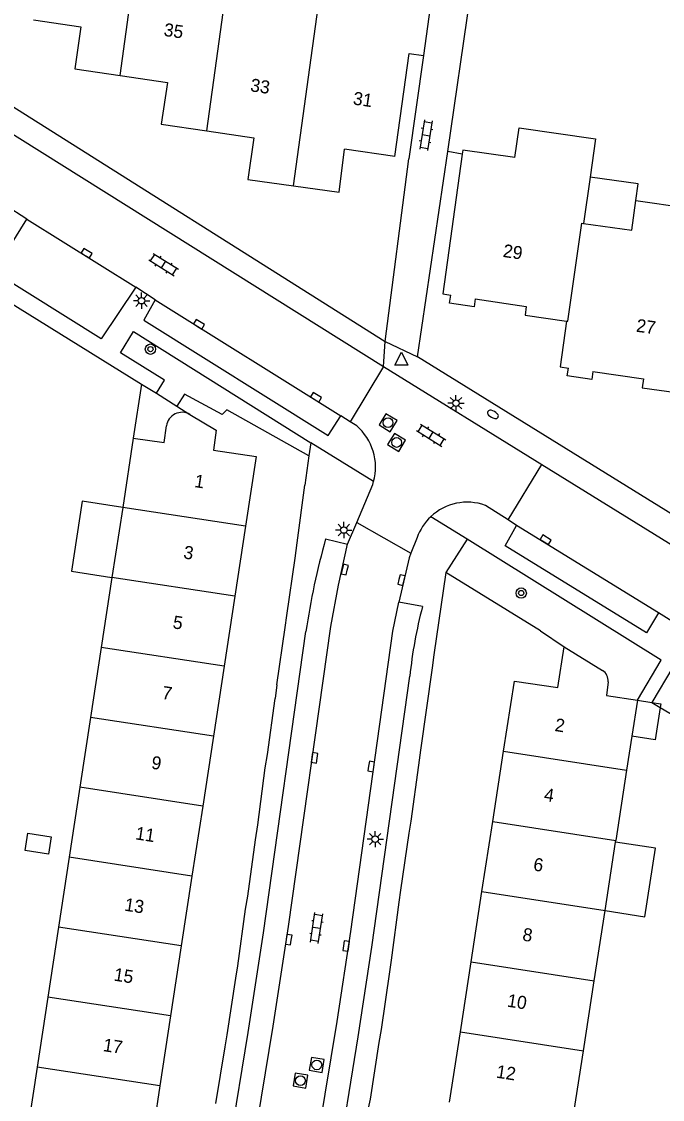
# Model space of a CAD drawing. Extents: x 128000 to 131008, y 398996 to 402500.
# Drawn here: x 128413.6 to 128462.9, y 400217.7 to 400300.6 of the extents above; entities that cross this region are included whole.
import ezdxf

# ---------------------------------------------------------------- set-up
doc = ezdxf.new("R2010")
doc.units = 0
for name, color, linetype in [('gg-afsc-erfafscheiding', 7, 'Continuous'), ('gg-afsc-hekwerk', 7, 'Continuous'), ('gg-afsc-muur', 7, 'Continuous'), ('gg-anno-huisnummerreeks BGT', 7, 'Continuous'), ('gg-bbg-gedigitaliseerde bebouwing', 7, 'Continuous'), ('gg-bbg-hoofdgebouw', 7, 'Continuous'), ('gg-bbg-luifel en loopbrug', 7, 'Continuous'), ('gg-bbg-tussenscheiding', 7, 'Continuous'), ('gg-knt-verharding', 7, 'Continuous'), ('gg-knt-verharding nz', 7, 'Continuous'), ('gt-grn-weggrens', 7, 'Continuous'), ('gt-symb-boom', 7, 'Continuous'), ('gt-symb-brandkraan', 7, 'Continuous'), ('gt-symb-klinker verharding', 7, 'Continuous'), ('gt-symb-kolk', 7, 'Continuous'), ('gt-symb-lichtmast', 7, 'Continuous'), ('gt-symb-rioolschacht', 7, 'Continuous'), ('gt-symb-waterafsluiter', 7, 'Continuous')]:
    doc.layers.add(name, color=color, linetype=linetype)

# ---------------------------------------------------------------- blocks, each defined once
blk = doc.blocks.new('gt0-LMAST')
at = {"layer": 'gt-symb-lichtmast'}
for p, q in [((-0.182, 0.173), (-0.447, 0.438)), ((-0.005, 0.246), (-0.005, 0.621)), ((0.172, 0.173), (0.437, 0.438)), ((-0.255, -0.004), (-0.63, -0.004)), ((-0.182, -0.181), (-0.447, -0.446)), ((-0.005, -0.254), (-0.005, -0.629)), ((0.437, -0.446), (0.172, -0.181)), ((0.245, -0.004), (0.62, -0.004))]:
    blk.add_line(p, q, dxfattribs=at)
blk.add_circle((-0.005, -0.004), 0.25, dxfattribs=at)
blk = doc.blocks.new('gt0-KOLK')
at = {"layer": 'gt-symb-kolk'}
blk.add_lwpolyline([(0, 0), (0.375, 0), (0.375, 0.4), (-0.375, 0.4), (-0.375, 0), (0, 0)], dxfattribs=at)
blk = doc.blocks.new('gt0-RS')
at = {"layer": 'gt-symb-rioolschacht'}
blk.add_lwpolyline([(-0.5, -0.5), (0.5, -0.5), (0.5, 0.5), (-0.5, 0.5)], close=True, dxfattribs=at)
blk.add_circle((0, 0), 0.375, dxfattribs=at)
blk = doc.blocks.new('gt0-KL1')
at = {"layer": 'gt-symb-klinker verharding'}
for p, q in [((-1.15, 0.3), (1.15, 0.3)), ((-1, -0.3), (-1, 0.3)), ((-0.5, 0.3), (-0.5, 0.45)), ((0, -0.3), (0, 0.3)), ((0.5, 0.3), (0.5, 0.45)), ((1, -0.3), (1, 0.3)), ((-1.15, -0.3), (1.15, -0.3)), ((-0.5, -0.45), (-0.5, -0.3)), ((0.5, -0.45), (0.5, -0.3))]:
    blk.add_line(p, q, dxfattribs=at)
blk = doc.blocks.new('gt0-WAFSL')
at = {"layer": 'gt-symb-waterafsluiter'}
for p, q in [((-0.5, -0.333), (0, 0.667)), ((0, 0.667), (0.5, -0.333)), ((0.5, -0.333), (-0.5, -0.333))]:
    blk.add_line(p, q, dxfattribs=at)
blk = doc.blocks.new('gt0-BOOM')
at = {"layer": 'gt-symb-boom'}
for radius in [0.4, 0.2]:
    blk.add_circle((0, 0), radius, dxfattribs=at)
blk = doc.blocks.new('gt0-BR')
at = {"layer": 'gt-symb-brandkraan'}
for centre, radius, start, end in [((-0.244, 0), 0.206, 107.56694, 252.43307), ((0.599, -2.664), 3, 106.89205, 107.56694), ((0, -0.691), 0.938, 73.10799, 106.89205), ((-0.599, -2.664), 3, 72.43309, 73.10799), ((0.244, 0), 0.206, 287.56695, 72.43309), ((0.599, 2.664), 3, 252.43307, 253.10797), ((0, 0.691), 0.938, 253.10797, 286.89206), ((-0.599, 2.664), 3, 286.89206, 287.56695)]:
    blk.add_arc(centre, radius, start, end, dxfattribs=at)

msp = doc.modelspace()

# ---------------------------------------------------------------- linework, layer by layer
at = {"layer": 'gg-afsc-erfafscheiding'}
for p, q in [((128423.946, 400272.03), (128425.517, 400271.035)), ((128425.517, 400271.035), (128426.517, 400270.402))]:
    msp.add_line(p, q, dxfattribs=at)
at = {"layer": 'gg-afsc-hekwerk'}
for p, q in [((128446.374, 400290.622), (128448.83, 400307.434)), ((128447.485, 400290.417), (128446.374, 400290.622))]:
    msp.add_line(p, q, dxfattribs=at)
at = {"layer": 'gg-afsc-muur'}
for p, q in [((128411.722, 400279.576), (128422.799, 400272.738)), ((128422.799, 400272.738), (128422.16, 400268.565)), ((128434.77, 400260.505), (128435.371, 400264.943)), ((128433.978, 400254.935), (128434.623, 400259.337)), ((128446.222, 400258.24), (128445.305, 400251.897)), ((128453.52, 400253.74), (128446.222, 400258.24)), ((128433.218, 400249.588), (128433.861, 400253.992)), ((128445.165, 400250.895), (128444.274, 400244.574)), ((128432.484, 400244.23), (128433.091, 400248.55)), ((128462.086, 400248.245), (128462.736, 400247.856)), ((128462.736, 400247.856), (128471.306, 400242.733)), ((128444.11, 400243.422), (128443.54, 400239.107)), ((128431.745, 400238.811), (128432.305, 400243.196)), ((128430.99, 400233.338), (128431.572, 400237.671)), ((128443.365, 400238.174), (128442.738, 400233.793)), ((128442.6, 400232.87), (128442.03, 400228.411)), ((128430.209, 400227.962), (128430.81, 400232.337)), ((128429.395, 400222.664), (128430.061, 400227.013)), ((128441.882, 400227.504), (128441.242, 400223.077)), ((128441.077, 400222.073), (128440.392, 400217.714)), ((128428.529, 400217.368), (128429.231, 400221.738))]:
    msp.add_line(p, q, dxfattribs=at)
at = {"layer": 'gg-bbg-gedigitaliseerde bebouwing'}
for p, q in [((128457.338, 400288.652), (128456.835, 400285.095)), ((128460.864, 400286.849), (128466.761, 400286.017)), ((128460.98, 400248.411), (128460.552, 400245.633)), ((128460.552, 400245.633), (128460.149, 400243.021)), ((128460.149, 400243.021), (128459.316, 400237.623)), ((128459.295, 400237.489), (128459.316, 400237.623)), ((128458.484, 400232.225), (128459.295, 400237.489)), ((128457.651, 400226.827), (128458.484, 400232.225)), ((128456.819, 400221.429), (128457.651, 400226.827)), ((128455.986, 400216.03), (128456.819, 400221.429))]:
    msp.add_line(p, q, dxfattribs=at)
for points in [[(128451.528, 400290.161), (128451.862, 400292.439), (128457.756, 400291.607), (128457.338, 400288.652)], [(128456.835, 400285.095), (128460.544, 400284.572), (128460.864, 400286.849)]]:
    msp.add_lwpolyline(points, dxfattribs=at)
at = {"layer": 'gg-bbg-hoofdgebouw'}
for p, q in [((128445.208, 400303.056), (128444.497, 400298.007)), ((128442.289, 400290.236), (128438.425, 400290.806)), ((128422.16, 400268.565), (128421.345, 400263.238)), ((128431.623, 400267.172), (128430.799, 400261.79)), ((128421.345, 400263.238), (128420.521, 400257.856)), ((128430.799, 400261.79), (128429.975, 400256.408)), ((128420.521, 400257.856), (128419.698, 400252.474)), ((128429.975, 400256.408), (128429.151, 400251.026)), ((128419.698, 400252.474), (128418.874, 400247.091)), ((128455.33, 400252.521), (128458.3, 400250.7)), ((128429.151, 400251.026), (128428.327, 400245.644)), ((128418.874, 400247.091), (128418.05, 400241.709)), ((128428.327, 400245.644), (128427.503, 400240.262)), ((128449.844, 400239.084), (128450.677, 400244.482)), ((128418.05, 400241.709), (128417.227, 400236.327)), ((128427.503, 400240.262), (128426.679, 400234.88)), ((128449.01, 400233.686), (128449.844, 400239.084)), ((128417.227, 400236.327), (128416.403, 400230.945)), ((128426.679, 400234.88), (128425.855, 400229.498)), ((128448.177, 400228.288), (128449.01, 400233.686)), ((128416.403, 400230.945), (128415.579, 400225.563)), ((128425.855, 400229.498), (128425.031, 400224.116)), ((128447.344, 400222.89), (128448.177, 400228.288)), ((128415.579, 400225.563), (128414.756, 400220.181)), ((128425.031, 400224.116), (128424.207, 400218.734)), ((128446.511, 400217.492), (128447.344, 400222.89)), ((128414.756, 400220.181), (128413.932, 400214.799)), ((128424.207, 400218.734), (128423.383, 400213.352))]:
    msp.add_line(p, q, dxfattribs=at)
for points in [[(128414.472, 400300.75), (128418.123, 400300.213), (128417.65, 400296.998), (128421.153, 400296.483)], [(128442.289, 400290.236), (128443.399, 400298.166), (128444.497, 400298.007)], [(128421.153, 400296.483), (128424.783, 400295.949), (128424.31, 400292.734), (128427.811, 400292.219)], [(128427.811, 400292.219), (128431.443, 400291.685), (128430.971, 400288.475), (128434.487, 400287.993)], [(128434.487, 400287.993), (128438.005, 400287.511), (128438.425, 400290.806)], [(128451.528, 400290.161), (128447.527, 400290.72), (128447.485, 400290.417)], [(128447.485, 400290.417), (128445.984, 400279.667), (128446.607, 400279.575)], [(128448.487, 400279.296), (128448.396, 400278.683), (128446.516, 400278.961), (128446.607, 400279.575)], [(128448.487, 400279.296), (128452.425, 400278.713), (128452.334, 400278.031), (128455.52, 400277.576)], [(128455.52, 400277.576), (128455.039, 400274.057), (128455.663, 400273.969)], [(128457.544, 400273.702), (128457.457, 400273.088), (128455.576, 400273.355), (128455.663, 400273.969)], [(128457.544, 400273.702), (128461.446, 400273.149), (128461.353, 400272.45), (128464.531, 400271.996)], [(128426.517, 400270.402), (128428.547, 400269.179), (128428.334, 400267.65), (128431.623, 400267.172)], [(128422.16, 400268.565), (128424.539, 400268.248), (128424.708, 400269.516)], [(128450.677, 400244.482), (128451.51, 400249.88), (128454.86, 400249.38), (128455.33, 400252.521)], [(128458.72, 400249.83), (128458.6, 400248.76), (128460.98, 400248.411)]]:
    msp.add_lwpolyline(points, dxfattribs=at)
for centre, radius, start, end in [((128425.917, 400269.338), 1.222, 60.5681, 171.62066), ((128457.776, 400249.911), 0.947, 355.11699, 56.42167)]:
    msp.add_arc(centre, radius, start, end, dxfattribs=at)
at = {"layer": 'gg-bbg-luifel en loopbrug'}
msp.add_line((128460.98, 400248.411), (128462.086, 400248.245), dxfattribs=at)
for points in [[(128460.864, 400286.849), (128461.043, 400288.136), (128457.338, 400288.652)], [(128421.345, 400263.238), (128418.236, 400263.714), (128417.412, 400258.332), (128420.521, 400257.856)], [(128462.736, 400247.856), (128462.35, 400245.356), (128460.552, 400245.633)], [(128462.086, 400248.245), (128462.78, 400248.141), (128462.736, 400247.856)], [(128414.04, 400238.168), (128415.843, 400237.892), (128415.64, 400236.57), (128413.837, 400236.846), (128414.04, 400238.168)], [(128458.484, 400232.225), (128461.554, 400231.752), (128462.366, 400237.016), (128459.295, 400237.489)]]:
    msp.add_lwpolyline(points, dxfattribs=at)
at = {"layer": 'gg-bbg-tussenscheiding'}
for p, q in [((128421.153, 400296.483), (128422.797, 400308.493)), ((128434.487, 400287.993), (128436.757, 400304.246)), ((128430.799, 400261.79), (128421.345, 400263.238)), ((128429.975, 400256.408), (128420.521, 400257.856)), ((128429.151, 400251.026), (128419.698, 400252.474)), ((128428.327, 400245.644), (128418.874, 400247.091)), ((128450.677, 400244.482), (128460.149, 400243.021)), ((128427.503, 400240.262), (128418.05, 400241.709)), ((128449.844, 400239.084), (128459.316, 400237.623)), ((128426.679, 400234.88), (128417.227, 400236.327)), ((128449.01, 400233.686), (128458.484, 400232.225)), ((128425.855, 400229.498), (128416.403, 400230.945)), ((128448.177, 400228.288), (128457.651, 400226.827)), ((128425.031, 400224.116), (128415.579, 400225.563)), ((128447.344, 400222.89), (128456.819, 400221.429)), ((128424.207, 400218.734), (128414.756, 400220.181))]:
    msp.add_line(p, q, dxfattribs=at)
for points in [[(128427.811, 400292.219), (128429.613, 400305.251), (128430.199, 400305.169)], [(128455.52, 400277.576), (128455.625, 400277.574), (128456.702, 400285.114), (128456.835, 400285.095)]]:
    msp.add_lwpolyline(points, dxfattribs=at)
at = {"layer": 'gg-knt-verharding'}
for p, q in [((128385.703, 400311.191), (128441.543, 400276.021)), ((128391.845, 400305.115), (128441.437, 400274.084)), ((128444.497, 400298.007), (128443.381, 400290.075)), ((128444.055, 400274.825), (128446.374, 400290.622)), ((128441.543, 400276.021), (128443.381, 400290.075)), ((128413.963, 400285.429), (128412.291, 400286.498)), ((128423.856, 400279.215), (128422.344, 400280.183)), ((128441.437, 400274.084), (128438.863, 400269.836)), ((128441.437, 400274.084), (128453.625, 400266.541)), ((128500.479, 400239.932), (128444.055, 400274.825)), ((128422.799, 400272.738), (128423.946, 400272.03)), ((128438.863, 400269.836), (128438.154, 400270.282)), ((128439.362, 400269.522), (128438.863, 400269.836)), ((128435.825, 400268.208), (128435.687, 400267.218)), ((128435.687, 400267.218), (128435.371, 400264.943)), ((128451.017, 400262.281), (128453.625, 400266.541)), ((128453.625, 400266.541), (128500.692, 400237.409)), ((128451.017, 400262.281), (128449.27, 400263.399)), ((128438.664, 400260.416), (128439.364, 400262.075)), ((128439.364, 400262.075), (128443.54, 400259.713)), ((128451.674, 400261.861), (128451.017, 400262.281)), ((128436.966, 400260.822), (128438.664, 400260.416)), ((128444.016, 400260.923), (128443.54, 400259.713)), ((128447.879, 400260.789), (128446.222, 400258.24)), ((128434.623, 400259.337), (128434.77, 400260.505)), ((128444.432, 400255.611), (128442.6, 400255.961)), ((128465.036, 400253.619), (128462.609, 400255.135)), ((128433.861, 400253.992), (128433.978, 400254.935)), ((128453.52, 400253.74), (128455.33, 400252.521)), ((128445.305, 400251.897), (128445.165, 400250.895)), ((128433.218, 400249.588), (128433.091, 400248.55)), ((128432.305, 400243.196), (128432.484, 400244.23)), ((128444.274, 400244.574), (128444.11, 400243.422)), ((128431.572, 400237.671), (128431.745, 400238.811)), ((128443.54, 400239.107), (128443.365, 400238.174)), ((128442.738, 400233.793), (128442.6, 400232.87)), ((128430.81, 400232.337), (128430.99, 400233.338)), ((128430.061, 400227.013), (128430.209, 400227.962)), ((128442.03, 400228.411), (128441.882, 400227.504)), ((128429.231, 400221.738), (128429.395, 400222.664)), ((128441.242, 400223.077), (128441.077, 400222.073)), ((128440.392, 400217.714), (128440.192, 400216.783))]:
    msp.add_line(p, q, dxfattribs=at)
for points in [[(128422.344, 400280.183), (128419.696, 400276.202), (128411.426, 400281.368), (128413.963, 400285.429)], [(128423.856, 400279.215), (128422.982, 400277.662), (128437.176, 400268.775), (128438.154, 400270.282)], [(128423.946, 400272.03), (128424.554, 400273.043), (128421.166, 400275.131), (128422.188, 400276.769), (128435.825, 400268.208)], [(128435.687, 400267.218), (128429.37, 400270.758), (128428.997, 400270.38), (128426.1, 400271.956), (128425.517, 400271.035)], [(128439.364, 400262.075), (128440.598, 400264.998), (128440.668, 400265.227)], [(128462.609, 400255.135), (128461.677, 400253.6), (128450.788, 400260.298), (128451.674, 400261.861)], [(128460.98, 400248.411), (128462.815, 400251.483), (128447.879, 400260.789)], [(128443.54, 400259.713), (128443.405, 400259.369), (128442.6, 400255.961)], [(128431.431, 400214.269), (128429.646, 400214.541), (128431.013, 400222.842), (128432.179, 400230.514), (128435.445, 400253.684)], [(128471.306, 400242.733), (128472.852, 400245.299), (128463.718, 400250.942), (128462.086, 400248.245)], [(128436.009, 400212.501), (128437.802, 400212.193), (128439.479, 400222.496), (128440.539, 400229.418), (128443.453, 400250.249)]]:
    msp.add_lwpolyline(points, dxfattribs=at)
for centre, radius, start, end in [((128436.61, 400266.339), 4.208, 344.67447, 49.15189), ((128447.873, 400259.551), 4.094, 70.04911, 133.4277), ((128447.873, 400259.551), 4.094, 133.42124, 160.41286), ((128496.577, 400244.389), 61.835, 164.58783, 171.35425), ((128477.3, 400246.84), 34.018, 165.05772, 174.24797)]:
    msp.add_arc(centre, radius, start, end, dxfattribs=at)
at = {"layer": 'gg-knt-verharding nz'}
for p, q in [((128413.963, 400285.429), (128422.344, 400280.183)), ((128423.856, 400279.215), (128438.154, 400270.282)), ((128462.609, 400255.135), (128451.674, 400261.861))]:
    msp.add_line(p, q, dxfattribs=at)
for points in [[(128431.431, 400214.269), (128432.935, 400223.32), (128434.101, 400230.992), (128437.382, 400254.076), (128437.951, 400257.261), (128438.664, 400260.416)], [(128436.009, 400212.501), (128437.859, 400223.678), (128438.919, 400230.6), (128442.141, 400253.709), (128442.6, 400255.961)]]:
    msp.add_lwpolyline(points, dxfattribs=at)
at = {"layer": 'gt-grn-weggrens'}
for p, q in [((128441.437, 400274.084), (128441.543, 400276.021)), ((128441.543, 400276.021), (128444.055, 400274.825)), ((128440.668, 400265.227), (128435.825, 400268.208)), ((128447.879, 400260.789), (128445.059, 400262.524))]:
    msp.add_line(p, q, dxfattribs=at)

# ---------------------------------------------------------------- block references
at = {"layer": 'gt-symb-boom'}
for p in [(128423.483, 400275.42), (128452.031, 400256.653)]:
    msp.add_blockref('gt0-BOOM', p, dxfattribs=at)
at = {"layer": 'gt-symb-brandkraan', "rotation": -29.154810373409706}
msp.add_blockref('gt0-BR', (128449.853, 400270.401), dxfattribs=at)
at = {"layer": 'gt-symb-klinker verharding'}
for p, rotation in [((128444.703, 400291.89), -99.02919884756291), ((128424.496, 400281.926), -32.08436154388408), ((128445.102, 400268.799), -31.720060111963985), ((128436.27, 400230.882), 81.1405706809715)]:
    msp.add_blockref('gt0-KL1', p, dxfattribs=dict(at, rotation=rotation))
at = {"layer": 'gt-symb-kolk'}
for p, rotation in [((128418.466, 400282.634), -31.798912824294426), ((128427.114, 400277.165), -31.798912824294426), ((128436.13, 400271.55), -31.798912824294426), ((128453.806, 400260.587), -31.798912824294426), ((128438.64, 400258.41), 76.75619797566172), ((128442.617, 400257.702), -103.2438020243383), ((128436.31, 400243.948), 81.89420641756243), ((128440.283, 400243.338), -98.51093419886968), ((128434.328, 400229.955), 81.72410717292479), ((128438.356, 400229.52), -97.99231392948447)]:
    msp.add_blockref('gt0-KOLK', p, dxfattribs=dict(at, rotation=rotation))
at = {"layer": 'gt-symb-lichtmast'}
for p in [(128422.804, 400279.154), (128447.014, 400271.263), (128438.373, 400261.504), (128440.795, 400237.719)]:
    msp.add_blockref('gt0-LMAST', p, dxfattribs=at)
at = {"layer": 'gt-symb-rioolschacht'}
for p, rotation in [((128441.781, 400269.757), -31.415978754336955), ((128442.434, 400268.24), -31.415978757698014), ((128436.291, 400220.35), 80.55652508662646), ((128435.034, 400219.136), 80.55652508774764)]:
    msp.add_blockref('gt0-RS', p, dxfattribs=dict(at, rotation=rotation))
at = {"layer": 'gt-symb-waterafsluiter'}
msp.add_blockref('gt0-WAFSL', (128442.811, 400274.511), dxfattribs=at)

# ---------------------------------------------------------------- texts
at = {"layer": 'gg-anno-huisnummerreeks BGT'}
for s, rotation, p in [('35', 351.6, (128424.463, 400299.533)), ('33', 351.7, (128431.129, 400295.267)), ('31', 351.6, (128439.032, 400294.254)), ('29', 351.6, (128450.578, 400282.523)), ('27', 352, (128460.84, 400276.769)), ('1', 351.3, (128426.822, 400264.815)), ('3', 351.3, (128425.982, 400259.328)), ('5', 351.3, (128425.158, 400253.946)), ('7', 351.3, (128424.328, 400248.524)), ('2', 351.2, (128454.572, 400246.045)), ('9', 351.3, (128423.505, 400243.146)), ('4', 351.2, (128453.744, 400240.68)), ('11', 351.3, (128422.279, 400237.708)), ('6', 351.2, (128452.916, 400235.317)), ('13', 351.3, (128421.439, 400232.22)), ('8', 351.2, (128452.082, 400229.92)), ('15', 351.3, (128420.615, 400226.838)), ('10', 351.2, (128450.905, 400224.837)), ('17', 351.3, (128419.785, 400221.417)), ('12', 351.2, (128450.061, 400219.372))]:
    msp.add_text(s, height=1, rotation=rotation, dxfattribs=at).set_placement(p)

doc.saveas('drawing.dxf')
